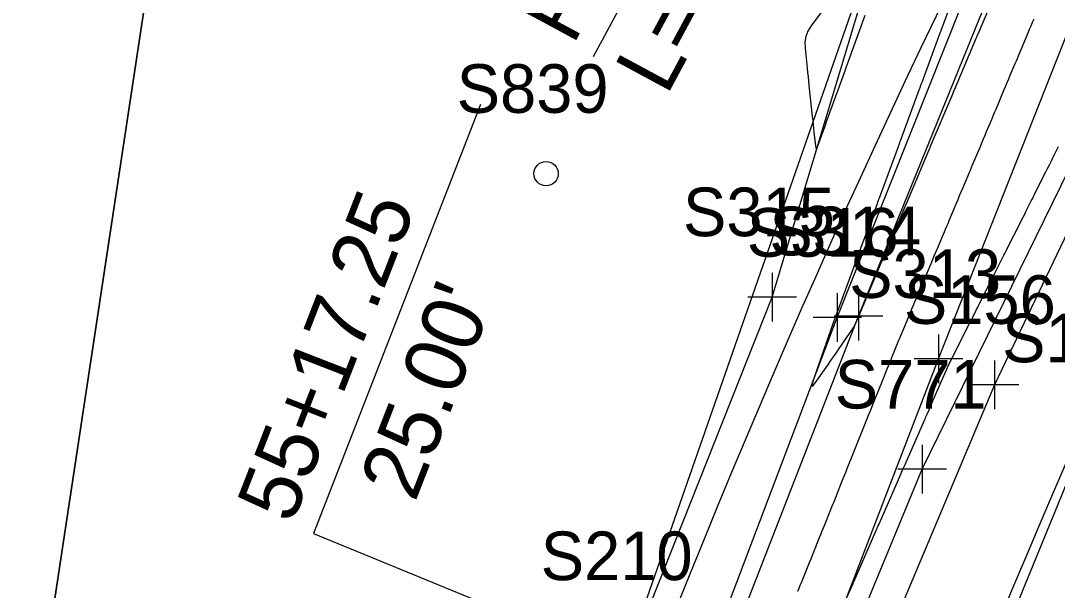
# Model space of a CAD drawing. Extents: x 816928 to 825690, y 436959 to 448212.
# Drawn here: x 818798.2 to 818883.5, y 445019.5 to 445066.4 of the extents above; entities that cross this region are included whole.
import ezdxf

# ---------------------------------------------------------------- set-up
doc = ezdxf.new("R2010")
doc.units = 0
for name, color, linetype in [('SURVEY - CENTERLINE - Preliminary', 7, 'Continuous'), ('SURVEY - CONTOURS - Index with Text', 7, 'Continuous'), ('SURVEY - CONTOURS - Intermediate with optional Text', 7, 'Continuous'), ('SURVEY - DRAINAGE - Area Shapes', 7, 'Continuous'), ('SURVEY - DTM - Breaklines', 7, 'Continuous'), ('SURVEY - DTM - Breaklines - Points - Locators', 7, 'Continuous'), ('SURVEY - DTM - Breaklines - Points - Numbers', 7, 'Continuous'), ('SURVEY - DTM - Spot Points - Locators', 7, 'Continuous'), ('SURVEY - DTM - Spot Points - Point Numbers', 7, 'Continuous'), ('SURVEY - NON-TRANSPORTATION - Features', 7, 'Continuous'), ('SURVEY - NON-TRANSPORTATION - Features - Points - Numbers', 7, 'Continuous'), ('SURVEY - PROPERTY - Parcels', 7, 'Continuous'), ('SURVEY - PROPERTY - Property Lines', 7, 'Continuous'), ('SURVEY - PROPERTY - ROW Lines', 7, 'Continuous'), ('SURVEY - PROPERTY - ROW Lines Text', 7, 'Continuous'), ('SURVEY - PROPERTY - Station and Offset Flags', 7, 'Continuous'), ('SURVEY - TRANSPORTATION - Roads', 7, 'Continuous'), ('SURVEY - TRANSPORTATION - Roads - Points - Locators', 7, 'Continuous'), ('SURVEY - TRANSPORTATION - Roads - Points - Numbers', 7, 'Continuous'), ('SURVEY - UTILITIES - Gas - Points - Locators', 7, 'Continuous'), ('SURVEY - UTILITIES - Gas - Points - Numbers', 7, 'Continuous'), ('SURVEY - UTILITIES - Gas with Text', 7, 'Continuous')]:
    doc.layers.add(name, color=color, linetype=linetype)

msp = doc.modelspace()

# ---------------------------------------------------------------- linework, layer by layer
at = {"layer": 'SURVEY - CENTERLINE - Preliminary'}
msp.add_arc((819561.099, 444735.998), 738, 144.598464, 158.728454, dxfattribs=at)
msp.add_arc((819561.099, 444735.998), 738, 144.598464, 158.728454, dxfattribs=at)
at = {"layer": 'SURVEY - CONTOURS - Index with Text'}
for points in [[(818865.771, 445069.344), (818863.238, 445065.945), (818862.979, 445065.526), (818862.81, 445065.083), (818862.729, 445064.615), (818862.738, 445064.123), (818862.914, 445062.475), (818862.951, 445062.122), (818862.989, 445061.769), (818863.026, 445061.416), (818863.064, 445061.063), (818863.336, 445058.505), (818863.371, 445058.175), (818863.406, 445057.845), (818863.441, 445057.514), (818863.477, 445057.184), (818863.591, 445056.104), (818863.623, 445055.929), (818863.668, 445055.867), (818863.726, 445055.917), (818863.798, 445056.079), (818864.439, 445057.858), (818864.444, 445057.872), (818864.45, 445057.886), (818864.455, 445057.899), (818864.46, 445057.913), (818864.477, 445057.959), (818864.48, 445057.969), (818864.484, 445057.978), (818864.487, 445057.988), (818864.491, 445057.998), (818866.057, 445062.338), (818866.071, 445062.378), (818866.085, 445062.418), (818866.1, 445062.458), (818866.115, 445062.497), (818866.162, 445062.627), (818866.173, 445062.654), (818866.183, 445062.682), (818866.193, 445062.71), (818866.203, 445062.738), (818867.685, 445066.841)], [(818862.156, 445019.467), (818862.253, 445019.708), (818862.35, 445019.949), (818862.447, 445020.189), (818863, 445021.546), (818863.118, 445021.837), (818863.236, 445022.128), (818863.353, 445022.42), (818863.469, 445022.712), (818863.931, 445023.879), (818864.03, 445024.129), (818864.13, 445024.379), (818864.231, 445024.628), (818864.332, 445024.877), (818864.868, 445026.194), (818864.983, 445026.476), (818865.097, 445026.758), (818865.21, 445027.041), (818865.323, 445027.324), (818865.801, 445028.532), (818865.904, 445028.791), (818866.007, 445029.049), (818866.111, 445029.308), (818866.216, 445029.566), (818866.736, 445030.842), (818866.847, 445031.115), (818866.957, 445031.389), (818867.067, 445031.663), (818867.176, 445031.937), (818867.67, 445033.186), (818867.776, 445033.453), (818867.883, 445033.72), (818867.991, 445033.987), (818868.099, 445034.254), (818868.602, 445035.49), (818868.71, 445035.755), (818868.817, 445036.02), (818868.923, 445036.285), (818869.028, 445036.551), (818869.502, 445037.748), (818869.604, 445038.004), (818869.707, 445038.261), (818869.81, 445038.516), (818869.913, 445038.772), (818870.343, 445039.827), (818870.435, 445040.053), (818870.528, 445040.278), (818870.621, 445040.504), (818870.715, 445040.729), (818871.289, 445042.097), (818871.412, 445042.39), (818871.535, 445042.683), (818871.658, 445042.976), (818871.782, 445043.269), (818872.258, 445044.396), (818872.36, 445044.637), (818872.462, 445044.879), (818872.564, 445045.121), (818872.665, 445045.362), (818873.245, 445046.746), (818873.369, 445047.042), (818873.494, 445047.339), (818873.619, 445047.635), (818873.744, 445047.931), (818874.202, 445049.015), (818874.3, 445049.247), (818874.398, 445049.479), (818874.496, 445049.712), (818874.593, 445049.944), (818875.195, 445051.38), (818875.324, 445051.687), (818875.453, 445051.995), (818875.582, 445052.302), (818875.712, 445052.609), (818876.147, 445053.638), (818876.24, 445053.859), (818876.333, 445054.079), (818876.426, 445054.3), (818876.518, 445054.521), (818877.156, 445056.042), (818877.283, 445056.347), (818877.411, 445056.651), (818877.54, 445056.956), (818877.668, 445057.26), (818878.088, 445058.254), (818878.178, 445058.467), (818878.268, 445058.68), (818878.357, 445058.893), (818878.447, 445059.106), (818879.121, 445060.716), (818879.245, 445061.012), (818879.37, 445061.308), (818879.494, 445061.604), (818879.619, 445061.9), (818880.028, 445062.866), (818880.115, 445063.073), (818880.202, 445063.28), (818880.289, 445063.487), (818880.376, 445063.694), (818881.087, 445065.391), (818881.207, 445065.679), (818881.328, 445065.966), (818881.449, 445066.253), (818881.57, 445066.54)]]:
    msp.add_lwpolyline(points, dxfattribs=at)
at = {"layer": 'SURVEY - CONTOURS - Intermediate with optional Text'}
for points in [[(818875.55, 445070.028), (818874.089, 445066.064), (818874.063, 445065.993), (818874.037, 445065.922), (818874.011, 445065.851), (818873.986, 445065.781), (818873.902, 445065.549), (818873.884, 445065.499), (818873.866, 445065.45), (818873.848, 445065.4), (818873.829, 445065.351), (818872.339, 445061.309), (818872.315, 445061.246), (818872.292, 445061.183), (818872.27, 445061.12), (818872.247, 445061.057), (818872.173, 445060.852), (818872.157, 445060.808), (818872.141, 445060.764), (818872.124, 445060.72), (818872.108, 445060.676), (818870.585, 445056.546), (818870.565, 445056.492), (818870.545, 445056.438), (818870.525, 445056.384), (818870.506, 445056.33), (818870.442, 445056.153), (818870.428, 445056.116), (818870.415, 445056.078), (818870.401, 445056.04), (818870.387, 445056.002), (818868.827, 445051.776), (818868.811, 445051.732), (818868.794, 445051.687), (818868.778, 445051.643), (818868.762, 445051.599), (818868.71, 445051.454), (818868.699, 445051.423), (818868.688, 445051.392), (818868.676, 445051.361), (818868.665, 445051.33), (818867.064, 445046.995), (818867.052, 445046.962), (818867.04, 445046.929), (818867.028, 445046.896), (818867.016, 445046.863), (818866.977, 445046.754), (818866.968, 445046.731), (818866.96, 445046.708), (818866.951, 445046.685), (818866.943, 445046.661), (818865.296, 445042.203), (818865.288, 445042.182), (818865.281, 445042.162), (818865.273, 445042.141), (818865.266, 445042.12), (818865.241, 445042.053), (818865.236, 445042.038), (818865.231, 445042.024), (818865.226, 445042.009), (818865.221, 445041.995), (818864.458, 445039.812), (818864.457, 445039.807), (818864.455, 445039.801), (818864.453, 445039.796), (818864.45, 445039.79), (818864.444, 445039.773), (818864.442, 445039.769), (818864.441, 445039.765), (818864.439, 445039.761), (818864.438, 445039.757), (818864.416, 445039.7), (818864.411, 445039.687), (818864.407, 445039.675), (818864.402, 445039.662), (818864.398, 445039.65), (818863.427, 445036.863), (818863.314, 445036.483), (818863.318, 445036.335), (818863.441, 445036.418), (818863.682, 445036.733), (818864.661, 445038.139), (818864.871, 445038.441), (818865.079, 445038.743), (818865.287, 445039.046), (818865.494, 445039.349), (818866.742, 445041.184), (818866.804, 445041.28), (818866.86, 445041.379), (818866.911, 445041.48), (818866.957, 445041.585), (818867.156, 445042.076), (818867.157, 445042.077), (818867.157, 445042.078), (818867.158, 445042.079), (818867.158, 445042.08), (818867.16, 445042.084), (818867.16, 445042.085), (818867.16, 445042.085), (818867.161, 445042.086), (818867.161, 445042.087), (818869.095, 445046.661), (818869.098, 445046.669), (818869.102, 445046.677), (818869.105, 445046.685), (818869.109, 445046.693), (818869.119, 445046.719), (818869.122, 445046.724), (818869.124, 445046.73), (818869.127, 445046.736), (818869.129, 445046.741), (818871.033, 445051.245), (818871.04, 445051.26), (818871.046, 445051.275), (818871.052, 445051.29), (818871.058, 445051.305), (818871.079, 445051.354), (818871.083, 445051.364), (818871.088, 445051.375), (818871.092, 445051.385), (818871.097, 445051.396), (818872.971, 445055.83), (818872.98, 445055.852), (818872.99, 445055.874), (818872.999, 445055.896), (818873.008, 445055.918), (818873.038, 445055.989), (818873.045, 445056.005), (818873.051, 445056.02), (818873.058, 445056.036), (818873.064, 445056.051), (818874.909, 445060.414), (818874.921, 445060.443), (818874.933, 445060.472), (818874.945, 445060.502), (818874.957, 445060.531), (818874.997, 445060.625), (818875.006, 445060.646), (818875.014, 445060.666), (818875.023, 445060.686), (818875.031, 445060.707), (818876.846, 445064.999), (818876.861, 445065.035), (818876.876, 445065.071), (818876.891, 445065.107), (818876.907, 445065.144), (818876.956, 445065.262), (818876.967, 445065.287), (818876.977, 445065.312), (818876.988, 445065.338), (818876.999, 445065.363), (818878.782, 445069.583)], [(818866.21, 445019.015), (818866.687, 445020.107), (818866.692, 445020.119), (818866.697, 445020.131), (818866.703, 445020.143), (818866.708, 445020.156), (818866.726, 445020.195), (818866.73, 445020.204), (818866.733, 445020.212), (818866.737, 445020.221), (818866.741, 445020.229), (818868.648, 445024.599), (818868.668, 445024.645), (818868.688, 445024.691), (818868.709, 445024.737), (818868.729, 445024.783), (818868.796, 445024.932), (818868.81, 445024.964), (818868.824, 445024.996), (818868.838, 445025.028), (818868.852, 445025.06), (818870.615, 445029.095), (818870.649, 445029.173), (818870.683, 445029.251), (818870.718, 445029.329), (818870.752, 445029.406), (818870.865, 445029.659), (818870.889, 445029.714), (818870.913, 445029.768), (818870.937, 445029.822), (818870.961, 445029.877), (818872.587, 445033.595), (818872.634, 445033.703), (818872.682, 445033.811), (818872.73, 445033.919), (818872.777, 445034.026), (818872.934, 445034.378), (818872.968, 445034.454), (818873.001, 445034.529), (818873.035, 445034.605), (818873.068, 445034.68), (818874.57, 445038.113), (818874.583, 445038.141), (818874.595, 445038.169), (818874.609, 445038.196), (818874.622, 445038.224), (818874.667, 445038.312), (818874.676, 445038.332), (818874.686, 445038.351), (818874.695, 445038.37), (818874.705, 445038.389), (818876.205, 445041.356), (818876.294, 445041.531), (818876.382, 445041.707), (818876.471, 445041.882), (818876.559, 445042.058), (818876.846, 445042.632), (818876.908, 445042.755), (818876.97, 445042.878), (818877.032, 445043.001), (818877.094, 445043.124), (818878.303, 445045.518), (818878.413, 445045.735), (818878.522, 445045.952), (818878.631, 445046.169), (818878.74, 445046.386), (818879.095, 445047.095), (818879.171, 445047.247), (818879.248, 445047.399), (818879.324, 445047.551), (818879.401, 445047.703), (818880.417, 445049.717), (818880.545, 445049.97), (818880.673, 445050.223), (818880.8, 445050.477), (818880.927, 445050.731), (818881.342, 445051.56), (818881.431, 445051.737), (818881.521, 445051.915), (818881.61, 445052.092), (818881.699, 445052.27), (818882.545, 445053.946), (818882.689, 445054.232), (818882.833, 445054.518), (818882.977, 445054.804), (818883.12, 445055.09), (818883.589, 445056.025)]]:
    msp.add_lwpolyline(points, dxfattribs=at)
at = {"layer": 'SURVEY - DRAINAGE - Area Shapes'}
msp.add_arc((819561.099, 444735.998), 738, 144.598464, 158.728454, dxfattribs=at)
at = {"layer": 'SURVEY - DTM - Breaklines'}
for points in [[(818668.595, 444528.248), (818685.72, 444574.968), (818701.794, 444621.45), (818719.062, 444668.194), (818736.238, 444715.249), (818753.948, 444762.85), (818774.464, 444810.969), (818792.449, 444864.448), (818805.628, 444902.916), (818824.667, 444952.978), (818842.703, 444999.992), (818860.037, 445043.657), (818874.783, 445092.697), (818880.828, 445100.462), (818882.708, 445127.319), (818888.697, 445139.719), (818911.769, 445177.181)], [(818808.76, 444902.23), (818827.799, 444952.151), (818848.589, 444997.649), (818865.395, 445041.972), (818883.078, 445086.424), (818886.189, 445099.702), (818888.533, 445126.027), (818892.982, 445137.658), (818915.716, 445177.345)], [(818674.595, 444526.594), (818691.482, 444572.447), (818707.878, 444620.16), (818723.912, 444667.229), (818740.639, 444713.784), (818759.184, 444760.748), (818780.007, 444808.946), (818796, 444863.508), (818810.795, 444901.838), (818829.914, 444950.597), (818849.199, 444995.994), (818867.147, 445042.084), (818885.66, 445087.698), (818887.911, 445097.82), (818891.186, 445123.694), (818896.177, 445136.062), (818917.377, 445175.791)], [(818676.308, 444526.27), (818695.981, 444570.723), (818712.39, 444618.98), (818728.83, 444665.288), (818745.895, 444712.28), (818764.807, 444759.048), (818784.52, 444806.667), (818801.14, 444861.811), (818818.983, 444900.087), (818838.243, 444946.217), (818855.869, 444992.165), (818873.704, 445038.582), (818892.288, 445085.577), (818894.59, 445096.559), (818896.482, 445123.312), (818901.189, 445133.745), (818919.534, 445174.233), (818947.165, 445168.058)], [(818958.139, 445160.069), (818932.682, 445121.487), (818907.758, 445078.468), (818886.279, 445033.29), (818867.243, 444986.881), (818848.651, 444941.091), (818830.333, 444893.785), (818812.367, 444847.898), (818794.091, 444801.186), (818775.412, 444755.123), (818757.321, 444708.609), (818740.17, 444661.598), (818740.227, 444661.382), (818723.384, 444614.358), (818707.23, 444567.59), (818689.196, 444521.032)]]:
    msp.add_lwpolyline(points, dxfattribs=at)
at = {"layer": 'SURVEY - DTM - Breaklines - Points - Locators'}
for p, q in [((818860.037, 445045.657), (818860.037, 445041.657)), ((818867.147, 445044.084), (818867.147, 445040.084)), ((818862.037, 445043.657), (818858.037, 445043.657)), ((818865.395, 445043.972), (818865.395, 445039.972)), ((818867.395, 445041.972), (818863.395, 445041.972)), ((818869.147, 445042.084), (818865.147, 445042.084)), ((818873.704, 445040.582), (818873.704, 445036.582)), ((818875.704, 445038.582), (818871.704, 445038.582))]:
    msp.add_line(p, q, dxfattribs=at)
at = {"layer": 'SURVEY - DTM - Spot Points - Locators'}
msp.add_circle((818841.448, 445053.801), 1, dxfattribs=at)
at = {"layer": 'SURVEY - NON-TRANSPORTATION - Features'}
msp.add_lwpolyline([(818640.147, 444520.892), (818666.049, 444525.128), (818695.511, 444604.302), (818745.612, 444742.32), (818768.232, 444804.488), (818806.137, 444902.965), (818848.514, 445015.373), (818878.723, 445102.028)], dxfattribs=at)
at = {"layer": 'SURVEY - PROPERTY - Parcels'}
for p, q in [((818881.306, 445547.674), (818780.722, 444885.014)), ((818780.722, 444885.014), (818815.75, 445115.787))]:
    msp.add_line(p, q, dxfattribs=at)
msp.add_arc((819561.099, 444735.998), 763, 144.598464, 158.728454, dxfattribs=at)
at = {"layer": 'SURVEY - PROPERTY - Property Lines'}
msp.add_line((818881.306, 445547.674), (818780.722, 444885.014), dxfattribs=at)
at = {"layer": 'SURVEY - PROPERTY - ROW Lines'}
msp.add_arc((819561.099, 444735.998), 763, 144.598464, 158.728454, dxfattribs=at)
msp.add_arc((819561.099, 444735.998), 763, 144.598464, 158.728454, dxfattribs=at)
at = {"layer": 'SURVEY - PROPERTY - ROW Lines Text'}
msp.add_line((818865.157, 445100.196), (818845.318, 445063.409), dxfattribs=at)
at = {"layer": 'SURVEY - PROPERTY - Station and Offset Flags'}
msp.add_line((818836.051, 445059.489), (818822.316, 445024.207), dxfattribs=at)
msp.add_lwpolyline([(818822.316, 445024.207), (818850.081, 445012.805)], dxfattribs=at)
at = {"layer": 'SURVEY - TRANSPORTATION - Roads'}
msp.add_lwpolyline([(818965.229, 445155.363), (818951.411, 445165.352), (818926.02, 445127.499), (818900.328, 445082.499), (818878.311, 445036.446), (818858.824, 444990.147), (818840.564, 444944.187), (818822.719, 444897.894), (818804.417, 444851.441), (818785.945, 444804.727), (818767.422, 444758.087), (818749.481, 444712.19), (818731.94, 444664.32), (818715.455, 444617.821), (818698.912, 444570.495), (818680.86, 444523.941)], dxfattribs=at)
at = {"layer": 'SURVEY - TRANSPORTATION - Roads - Points - Locators'}
for p, q in [((818878.311, 445038.446), (818878.311, 445034.446)), ((818880.311, 445036.446), (818876.311, 445036.446))]:
    msp.add_line(p, q, dxfattribs=at)
at = {"layer": 'SURVEY - UTILITIES - Gas - Points - Locators'}
for p, q in [((818872.359, 445031.489), (818872.359, 445027.489)), ((818874.359, 445029.489), (818870.359, 445029.489))]:
    msp.add_line(p, q, dxfattribs=at)
at = {"layer": 'SURVEY - UTILITIES - Gas with Text'}
msp.add_lwpolyline([(818677.986, 444524.549), (818704.191, 444595.26), (818728.998, 444664.068), (818764.629, 444758.415), (818803.581, 444855.269), (818837.396, 444944.843), (818872.359, 445029.489), (818905.906, 445097.999), (818946.069, 445164.692)], dxfattribs=at)

# ---------------------------------------------------------------- texts
at = {"layer": 'SURVEY - DTM - Breaklines - Points - Numbers'}
for s, p in [('S315', (818852.701, 445048.657)), ('S316', (818857.949, 445046.972)), ('S314', (818859.811, 445047.084)), ('S313', (818866.368, 445043.582)), ('S155', (818878.943, 445038.29))]:
    msp.add_text(s, height=4, dxfattribs=at).set_placement(p)
at = {"layer": 'SURVEY - DTM - Spot Points - Point Numbers'}
msp.add_text('S839', height=4, dxfattribs=at).set_placement((818834.096, 445058.801))
at = {"layer": 'SURVEY - NON-TRANSPORTATION - Features - Points - Numbers'}
msp.add_text('S210', height=4, dxfattribs=at).set_placement((818841.005, 445020.373))
at = {"layer": 'SURVEY - PROPERTY - ROW Lines Text'}
for s, p in [("R=763.00'", (818843.668, 445064.3)), ("L=188.17'", (818851.37, 445060.146))]:
    msp.add_text(s, height=5, rotation=61.66346, dxfattribs=at).set_placement(p)
at = {"layer": 'SURVEY - PROPERTY - Station and Offset Flags'}
for s, p in [('55+17.25', (818820.569, 445024.889)), ("25.00'", (818830.664, 445026.702))]:
    msp.add_text(s, height=5, rotation=68.72845, dxfattribs=at).set_placement(p)
at = {"layer": 'SURVEY - TRANSPORTATION - Roads - Points - Numbers'}
msp.add_text('S156', height=4, dxfattribs=at).set_placement((818870.864, 445041.446))
at = {"layer": 'SURVEY - UTILITIES - Gas - Points - Numbers'}
msp.add_text('S771', height=4, dxfattribs=at).set_placement((818865.181, 445034.489))

doc.saveas('drawing.dxf')
